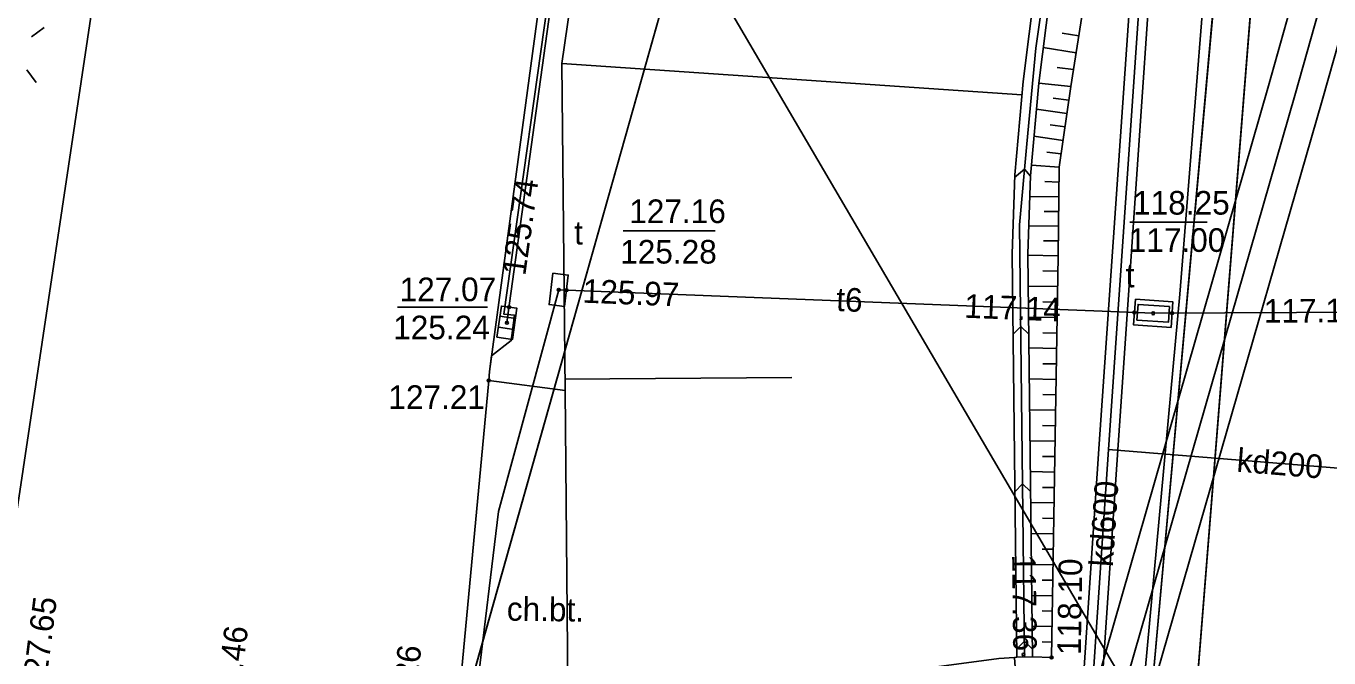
# Model space of a CAD drawing. Extents: x 6424617 to 6425697, y 5665845 to 5667190.
# Drawn here: x 6425242.99 to 6425284.37, y 5665987.12 to 5666007.19 of the extents above; entities that cross this region are included whole.
import ezdxf

# ---------------------------------------------------------------- set-up
doc = ezdxf.new("R2010")
doc.units = 0
for name, color, linetype in [('Warstwa 1', 7, 'Continuous'), ('Warstwa 10', 7, 'Continuous'), ('Warstwa 12', 7, 'Continuous'), ('Warstwa 13', 7, 'Continuous'), ('Warstwa 14', 7, 'Continuous'), ('Warstwa 15', 7, 'Continuous'), ('Warstwa 16', 7, 'Continuous'), ('Warstwa 2', 7, 'Continuous'), ('Warstwa 20', 7, 'Continuous'), ('Warstwa 21', 7, 'Continuous'), ('Warstwa 25', 7, 'Continuous'), ('Warstwa 4', 7, 'Continuous'), ('Warstwa 5', 7, 'Continuous'), ('Warstwa 6', 7, 'Continuous'), ('Warstwa 61', 7, 'Continuous'), ('Warstwa 8', 7, 'Continuous'), ('Warstwa 9', 7, 'Continuous')]:
    doc.layers.add(name, color=color, linetype=linetype)

msp = doc.modelspace()

# ---------------------------------------------------------------- linework, layer by layer
at = {"layer": 'Warstwa 1'}
for p, q in [((6425255.27, 5665979.789), (6425282.481, 5666076.105)), ((6425255.27, 5665979.789), (6425282.481, 5666076.105)), ((6425277.55, 5665972.9), (6425282.55, 5666028.38)), ((6425277.55, 5665972.9), (6425282.55, 5666028.38))]:
    msp.add_line(p, q, dxfattribs=at)
at = {"layer": 'Warstwa 10'}
msp.add_lwpolyline([(6425274.396, 5665986.835), (6425274.378, 5665987.143), (6425273.879, 5665987.11)], dxfattribs=at)
at = {"layer": 'Warstwa 12'}
for points in [[(6425249.853, 5665916.451), (6425257.322, 5665986.265), (6425257.996, 5665991.774), (6425259.902, 5665998.815), (6425278.784, 5665998.07), (6425290.152, 5665998.127), (6425291.322, 5666010.577), (6425294.028, 5666028.454), (6425294.307, 5666029.462), (6425299.552, 5666046.846), (6425301.479, 5666055.643), (6425302.424, 5666061.292)], [(6425287.684, 5666023.946), (6425282.447, 5666005.291), (6425275.204, 5665980.1), (6425270.449, 5665963.779)], [(6425271.911, 5665962.632), (6425271.911, 5665962.632), (6425277.06, 5665980.223), (6425284.151, 5666004.833), (6425289.436, 5666023.482)], [(6425258.26, 5665997.77), (6425258.29, 5665998.01), (6425261.52, 5666021.31), (6425261.56, 5666021.55), (6425261.81, 5666021.52), (6425276.66, 5666019.4), (6425276.91, 5666019.37), (6425277.16, 5666019.34), (6425278.45, 5666019.22), (6425279.12, 5666019.16)], [(6425275.146, 5665966.144), (6425275.151, 5665966.222), (6425275.381, 5665968.843), (6425277.061, 5665993.77), (6425278.771, 5666018.522), (6425278.791, 5666018.784)], [(6425279.389, 5666018.738), (6425279.369, 5666018.478), (6425277.659, 5665993.73), (6425275.979, 5665968.797), (6425275.749, 5665966.178), (6425275.745, 5665966.107)], [(6425277.36, 5665993.75), (6425287.27, 5665992.94), (6425287.59, 5665992.91)]]:
    msp.add_lwpolyline(points, dxfattribs=at)
at = {"layer": 'Warstwa 14'}
for p, q in [((6425280.494, 5666000.963), (6425278.037, 5666000.963)), ((6425264.87, 5666000.691), (6425261.947, 5666000.691)), ((6425257.637, 5665998.265), (6425254.782, 5665998.265))]:
    msp.add_line(p, q, dxfattribs=at)
for centre in [(6425259.902, 5665998.815), (6425260.153, 5665998.805), (6425258.325, 5665998.266), (6425278.186, 5665998.094), (6425278.784, 5665998.07), (6425279.383, 5665998.073), (6425258.26, 5665997.77)]:
    msp.add_circle(centre, 0.045, dxfattribs=at)
at = {"layer": 'Warstwa 16'}
msp.add_lwpolyline([(6425278.218, 5665998.52), (6425279.41, 5665998.432), (6425279.35, 5665997.621), (6425278.158, 5665997.709)], close=True, dxfattribs=at)
at = {"layer": 'Warstwa 2'}
msp.add_lwpolyline([(6425287.05, 5666064.908), (6425285.764, 5666058.117), (6425284.41, 5666046.878), (6425283.378, 5666038.474), (6425280.609, 5666010.885), (6425279.628, 5665998.679), (6425277.712, 5665977.877)], dxfattribs=at)
at = {"layer": 'Warstwa 20'}
for points in [[(6425260.19, 5665986.2), (6425260.11, 5665995.62), (6425260.004, 5666006.005), (6425264.186, 5666034.819), (6425267.005, 5666052.474), (6425269.154, 5666065.123)], [(6425274.949, 5665987.159), (6425275.559, 5665987.138), (6425275.769, 5665999.899), (6425275.8, 5666002.709), (6425276.166, 5666005.273), (6425278.02, 5666017.084), (6425280.364, 5666029.435), (6425282.145, 5666041.647), (6425284.433, 5666053.68), (6425286.419, 5666064.915)]]:
    msp.add_lwpolyline(points, dxfattribs=at)
at = {"layer": 'Warstwa 21'}
for points in [[(6425301.664, 5665952.011), (6425297.112, 5665953.505), (6425231.404, 5666065.578)], [(6425274.449, 5665987.148), (6425274.3, 5665999.965), (6425274.385, 5666002.465), (6425274.649, 5666005.431), (6425275.221, 5666009.982), (6425276.3, 5666017.115), (6425278.285, 5666029.573), (6425280.181, 5666041.473), (6425282.269, 5666054.099), (6425284.15, 5666064.943)], [(6425274.949, 5665987.159), (6425274.8, 5665999.956), (6425274.885, 5666002.436), (6425275.148, 5666005.382), (6425275.72, 5666009.913), (6425276.799, 5666017.046), (6425278.784, 5666029.504), (6425280.679, 5666041.384), (6425282.768, 5666054.01), (6425284.664, 5666064.936)]]:
    msp.add_lwpolyline(points, dxfattribs=at)
at = {"layer": 'Warstwa 25'}
for centre in [(6425257.68, 5665995.94), (6425274.666, 5665987.233), (6425275.559, 5665987.138)]:
    msp.add_circle(centre, 0.045, dxfattribs=at)
at = {"layer": 'Warstwa 4'}
for p, q in [((6425258.037, 5665997.979), (6425258.532, 5665997.908)), ((6425257.988, 5665997.632), (6425258.483, 5665997.561))]:
    msp.add_line(p, q, dxfattribs=at)
for points in [[(6425243.16, 5666006.85), (6425243.56, 5666007.15)], [(6425243.01, 5666005.8), (6425243.31, 5666005.4)]]:
    msp.add_lwpolyline(points, dxfattribs=at)
for points in [[(6425259.712, 5665999.341), (6425259.596, 5665998.347), (6425260.092, 5665998.289), (6425260.208, 5665999.283)], [(6425257.942, 5665997.311), (6425258.083, 5665998.3), (6425258.578, 5665998.229), (6425258.437, 5665997.24)], [(6425279.3, 5665998.285), (6425278.302, 5665998.354), (6425278.268, 5665997.855), (6425279.266, 5665997.786)]]:
    msp.add_lwpolyline(points, close=True, dxfattribs=at)
at = {"layer": 'Warstwa 5'}
msp.add_line((6425242.692, 5665991.773), (6425253.592, 5666064.75), dxfattribs=at)
at = {"layer": 'Warstwa 6'}
for points in [[(6425325.89, 5666241.74), (6425306.64, 5666159.22), (6425302.03, 5666141.46), (6425286.06, 5666058.16), (6425282.55, 5666028.38), (6425277.55, 5665972.9), (6425261.42, 5665964.23), (6425258.752, 5665937.662), (6425276.622, 5665932.707), (6425278.506, 5665940.485), (6425294.186, 5666005.104), (6425300.721, 5666032.019), (6425302.837, 5666040.775), (6425307.383, 5666059.502), (6425320.3, 5666112.75), (6425321.48, 5666117.61), (6425331.55, 5666159.11), (6425352.539, 5666245.598)], [(6425312.278, 5666201.804), (6425305.245, 5666173.41), (6425290.169, 5666109.024), (6425288.966, 5666103.799), (6425282.481, 5666076.105), (6425255.27, 5665979.789), (6425246.948, 5665948.976), (6425244.899, 5665943.26), (6425258.752, 5665937.662), (6425261.42, 5665964.23), (6425277.55, 5665972.9), (6425282.55, 5666028.38), (6425286.06, 5666058.16), (6425302.03, 5666141.46), (6425306.64, 5666159.22), (6425325.89, 5666241.74)], [(6425242.84, 5666212.49), (6425237.49, 5666195.18), (6425235.64, 5666175.69), (6425221.4, 5666109.24), (6425216.06, 5666092.43), (6425215.14, 5666072.15), (6425206.5, 5666014.74), (6425201.44, 5665996.89), (6425200.56, 5665980.59), (6425215.3, 5665971.39), (6425213.05, 5665952.08), (6425244.899, 5665943.26), (6425246.948, 5665948.976), (6425255.27, 5665979.789), (6425282.481, 5666076.105), (6425288.966, 5666103.799), (6425290.169, 5666109.024), (6425305.245, 5666173.41), (6425312.278, 5666201.804)], [(6425257.707, 5665996.224), (6425257.766, 5665996.723), (6425258.395, 5665997.202), (6425258.5, 5665998.01), (6425258.16, 5665998.046), (6425261.361, 5666020.756), (6425261.746, 5666021.049), (6425261.851, 5666021.847), (6425261.512, 5666021.893), (6425265.485, 5666047.51), (6425265.861, 5666047.803), (6425265.965, 5666048.612), (6425265.646, 5666048.667), (6425268.412, 5666065.132)], [(6425278.103, 5665959.614), (6425278.208, 5665959.931), (6425278.299, 5665960.252), (6425278.376, 5665960.577), (6425278.438, 5665960.905), (6425278.485, 5665961.235), (6425278.518, 5665961.567), (6425280.005, 5665984.097), (6425282.141, 5666010.997), (6425284.997, 5666037.835), (6425287.195, 5666054.87), (6425288.581, 5666064.589), (6425288.629, 5666064.889)], [(6425256.78, 5665986.33), (6425257.68, 5665995.94)]]:
    msp.add_lwpolyline(points, dxfattribs=at)
at = {"layer": 'Warstwa 61'}
for points in [[(6425290.81, 5666064.863), (6425290.805, 5666064.825), (6425289.58, 5666055.99), (6425289.58, 5666055.99), (6425289.58, 5666055.99), (6425288.01, 5666044.65), (6425285.21, 5666024.41), (6425285.12, 5666023.77), (6425284.61, 5666023.37), (6425279.65, 5666019.57), (6425279.12, 5666019.16), (6425279.07, 5666018.5), (6425277.36, 5665993.75), (6425275.68, 5665968.82), (6425275.45, 5665966.2), (6425275.439, 5665966.023), (6425275.41, 5665965.55), (6425274.76, 5665965.59), (6425248.45, 5665967.08), (6425247.95, 5665967.11)], [(6425269.78, 5665962.199), (6425271.18, 5665963.206), (6425276.132, 5665980.161), (6425283.299, 5666005.062), (6425288.56, 5666023.714), (6425288.702, 5666024.841), (6425289.147, 5666025.888), (6425292.203, 5666037.875), (6425298.894, 5666064.561), (6425298.946, 5666064.768)]]:
    msp.add_lwpolyline(points, dxfattribs=at)
at = {"layer": 'Warstwa 8'}
for p, q in [((6425242.692, 5665991.773), (6425253.592, 5666064.75)), ((6425257.707, 5665996.224), (6425262.66, 5666032.886)), ((6425280.005, 5665984.097), (6425282.141, 5666010.997)), ((6425257.68, 5665995.94), (6425257.707, 5665996.224)), ((6425256.78, 5665986.33), (6425257.68, 5665995.94))]:
    msp.add_line(p, q, dxfattribs=at)
at = {"layer": 'Warstwa 9'}
for p, q in [((6425275.057, 5666006.497), (6425276.169, 5666014.411)), ((6425276.419, 5666006.884), (6425275.889, 5666006.967)), ((6425274.77, 5666003.45), (6425275.057, 5666006.497)), ((6425276.335, 5666006.347), (6425275.291, 5666006.512)), ((6425260.004, 5666006.005), (6425274.612, 5666005.013)), ((6425276.25, 5666005.81), (6425275.735, 5666005.879)), ((6425276.166, 5666005.273), (6425275.148, 5666005.382)), ((6425276.105, 5666004.846), (6425275.608, 5666004.908)), ((6425276.044, 5666004.418), (6425275.074, 5666004.557)), ((6425275.983, 5666003.991), (6425275.509, 5666004.059)), ((6425275.922, 5666003.564), (6425274.997, 5666003.696)), ((6425274.54, 5666000.882), (6425274.77, 5666003.45)), ((6425275.861, 5666003.136), (6425275.408, 5666003.186)), ((6425274.382, 5666002.385), (6425274.698, 5666002.649)), ((6425274.885, 5666002.426), (6425274.698, 5666002.649)), ((6425275.8, 5666002.709), (6425274.915, 5666002.776)), ((6425275.795, 5666002.24), (6425275.342, 5666002.26)), ((6425275.79, 5666001.772), (6425274.863, 5666001.783)), ((6425275.784, 5666001.304), (6425275.316, 5666001.309)), ((6425274.54, 5666000.882), (6425274.699, 5665987.154)), ((6425275.779, 5666000.836), (6425274.831, 5666000.847)), ((6425275.774, 5666000.368), (6425275.295, 5666000.374)), ((6425275.769, 5665999.899), (6425274.801, 5665999.913)), ((6425275.761, 5665999.408), (6425275.284, 5665999.416)), ((6425275.753, 5665998.917), (6425274.812, 5665998.933)), ((6425275.745, 5665998.426), (6425275.281, 5665998.434)), ((6425275.737, 5665997.936), (6425274.823, 5665997.951)), ((6425274.33, 5665997.402), (6425274.577, 5665997.655)), ((6425274.83, 5665997.409), (6425274.577, 5665997.655)), ((6425275.729, 5665997.445), (6425275.279, 5665997.453)), ((6425275.721, 5665996.954), (6425274.835, 5665996.969)), ((6425275.712, 5665996.464), (6425275.276, 5665996.471)), ((6425256.78, 5665986.33), (6425257.68, 5665995.94)), ((6425257.68, 5665995.94), (6425260.11, 5665995.62)), ((6425260.089, 5665995.98), (6425267.31, 5665996.03)), ((6425275.704, 5665995.973), (6425274.846, 5665995.987)), ((6425260.11, 5665995.62), (6425260.19, 5665986.2)), ((6425275.696, 5665995.482), (6425275.274, 5665995.489)), ((6425275.688, 5665994.991), (6425274.858, 5665995.005)), ((6425275.68, 5665994.5), (6425275.272, 5665994.507)), ((6425275.672, 5665994.009), (6425274.869, 5665994.022)), ((6425275.664, 5665993.518), (6425275.27, 5665993.525)), ((6425275.656, 5665993.028), (6425274.881, 5665993.041)), ((6425274.388, 5665992.401), (6425274.635, 5665992.654)), ((6425274.888, 5665992.408), (6425274.635, 5665992.654)), ((6425275.648, 5665992.537), (6425275.267, 5665992.543)), ((6425275.64, 5665992.046), (6425274.892, 5665992.058)), ((6425275.632, 5665991.555), (6425275.265, 5665991.561)), ((6425275.624, 5665991.064), (6425274.903, 5665991.076)), ((6425275.615, 5665990.574), (6425275.262, 5665990.579)), ((6425275.607, 5665990.083), (6425274.915, 5665990.094)), ((6425275.599, 5665989.592), (6425275.26, 5665989.598)), ((6425275.591, 5665989.101), (6425274.926, 5665989.112)), ((6425275.583, 5665988.61), (6425275.258, 5665988.616)), ((6425275.575, 5665988.12), (6425274.938, 5665988.131)), ((6425274.446, 5665987.401), (6425274.693, 5665987.654)), ((6425274.946, 5665987.406), (6425274.693, 5665987.654)), ((6425275.567, 5665987.629), (6425275.255, 5665987.637))]:
    msp.add_line(p, q, dxfattribs=at)
for points in [[(6425274.449, 5665987.148), (6425274.378, 5665987.143), (6425273.879, 5665987.11), (6425267.06, 5665986.2), (6425260.19, 5665986.2), (6425260.11, 5665995.62), (6425260.004, 5666006.005), (6425264.186, 5666034.819), (6425267.005, 5666052.474), (6425269.154, 5666065.123), (6425284.15, 5666064.943), (6425282.269, 5666054.099), (6425280.181, 5666041.473), (6425278.285, 5666029.573), (6425276.3, 5666017.115), (6425275.221, 5666009.982), (6425274.649, 5666005.431), (6425274.385, 5666002.465), (6425274.3, 5665999.965)], [(6425274.949, 5665987.159), (6425274.449, 5665987.148), (6425274.3, 5665999.965), (6425274.385, 5666002.465), (6425274.649, 5666005.431), (6425275.221, 5666009.982), (6425276.3, 5666017.115), (6425278.285, 5666029.573), (6425280.181, 5666041.473), (6425282.269, 5666054.099), (6425284.15, 5666064.943), (6425284.664, 5666064.936), (6425282.768, 5666054.01), (6425280.679, 5666041.384), (6425278.784, 5666029.504), (6425276.799, 5666017.046), (6425275.72, 5666009.913), (6425275.148, 5666005.382), (6425274.885, 5666002.436), (6425274.8, 5665999.956)], [(6425286.419, 5666064.915), (6425284.433, 5666053.68), (6425282.145, 5666041.647), (6425280.364, 5666029.435), (6425278.02, 5666017.084), (6425276.166, 5666005.273), (6425275.8, 5666002.709), (6425275.769, 5665999.899), (6425275.559, 5665987.138), (6425274.949, 5665987.159), (6425274.8, 5665999.956), (6425274.885, 5666002.436), (6425275.148, 5666005.382), (6425275.72, 5666009.913), (6425276.799, 5666017.046), (6425278.784, 5666029.504), (6425280.679, 5666041.384), (6425282.768, 5666054.01), (6425284.664, 5666064.936)]]:
    msp.add_lwpolyline(points, close=True, dxfattribs=at)

# ---------------------------------------------------------------- texts
at = {"layer": 'Warstwa 13'}
for s, rotation, p in [('t6', 357.7434, (6425268.706, 5665998.145)), ('kd200', 355.3255, (6425281.416, 5665993.042)), ('kd600', 86.1442, (6425277.5, 5665990.001))]:
    msp.add_text(s, height=0.75, rotation=rotation, dxfattribs=at).set_placement(p)
at = {"layer": 'Warstwa 14'}
for s, rotation, p in [('125.74', 82.1049, (6425258.84, 5665999.247)), ('125.97', 357.7434, (6425260.653, 5665998.41)), ('117.14', 357.7434, (6425272.773, 5665997.932)), ('117.14', 0.2865, (6425282.299, 5665997.771))]:
    msp.add_text(s, height=0.75, rotation=rotation, dxfattribs=at).set_placement(p)
for s, p in [('117.00', (6425278.008, 5666000.022)), ('125.28', (6425261.856, 5665999.651)), ('125.24', (6425254.646, 5665997.246))]:
    msp.add_text(s, height=0.75, dxfattribs=at).set_placement(p)
at = {"layer": 'Warstwa 15'}
for s, p in [('127.16', (6425262.143, 5666000.937)), ('118.25', (6425278.146, 5666001.206)), ('127.07', (6425254.851, 5665998.456))]:
    msp.add_text(s, height=0.75, dxfattribs=at).set_placement(p)
at = {"layer": 'Warstwa 25'}
msp.add_text('127.21', height=0.75, dxfattribs=at).set_placement((6425254.494, 5665995.034))
for s, rotation, p in [('117.36', 270.6653, (6425274.303, 5665990.405)), ('118.10', 89.0548, (6425276.484, 5665987.21)), ('127.65', 82.6721, (6425243.58, 5665985.976)), ('127.46', 82.6721, (6425249.652, 5665985.051)), ('127.26', 82.8382, (6425255.167, 5665984.441))]:
    msp.add_text(s, height=0.75, rotation=rotation, dxfattribs=at).set_placement(p)
at = {"layer": 'Warstwa 5'}
for p in [(6425260.395, 5666000.254), (6425277.91, 5665998.897)]:
    msp.add_text('t', height=0.75, dxfattribs=at).set_placement(p)
at = {"layer": 'Warstwa 9'}
msp.add_text('ch.bt.', height=0.75, rotation=359.3076, dxfattribs=at).set_placement((6425258.251, 5665988.309))

doc.saveas('drawing.dxf')
